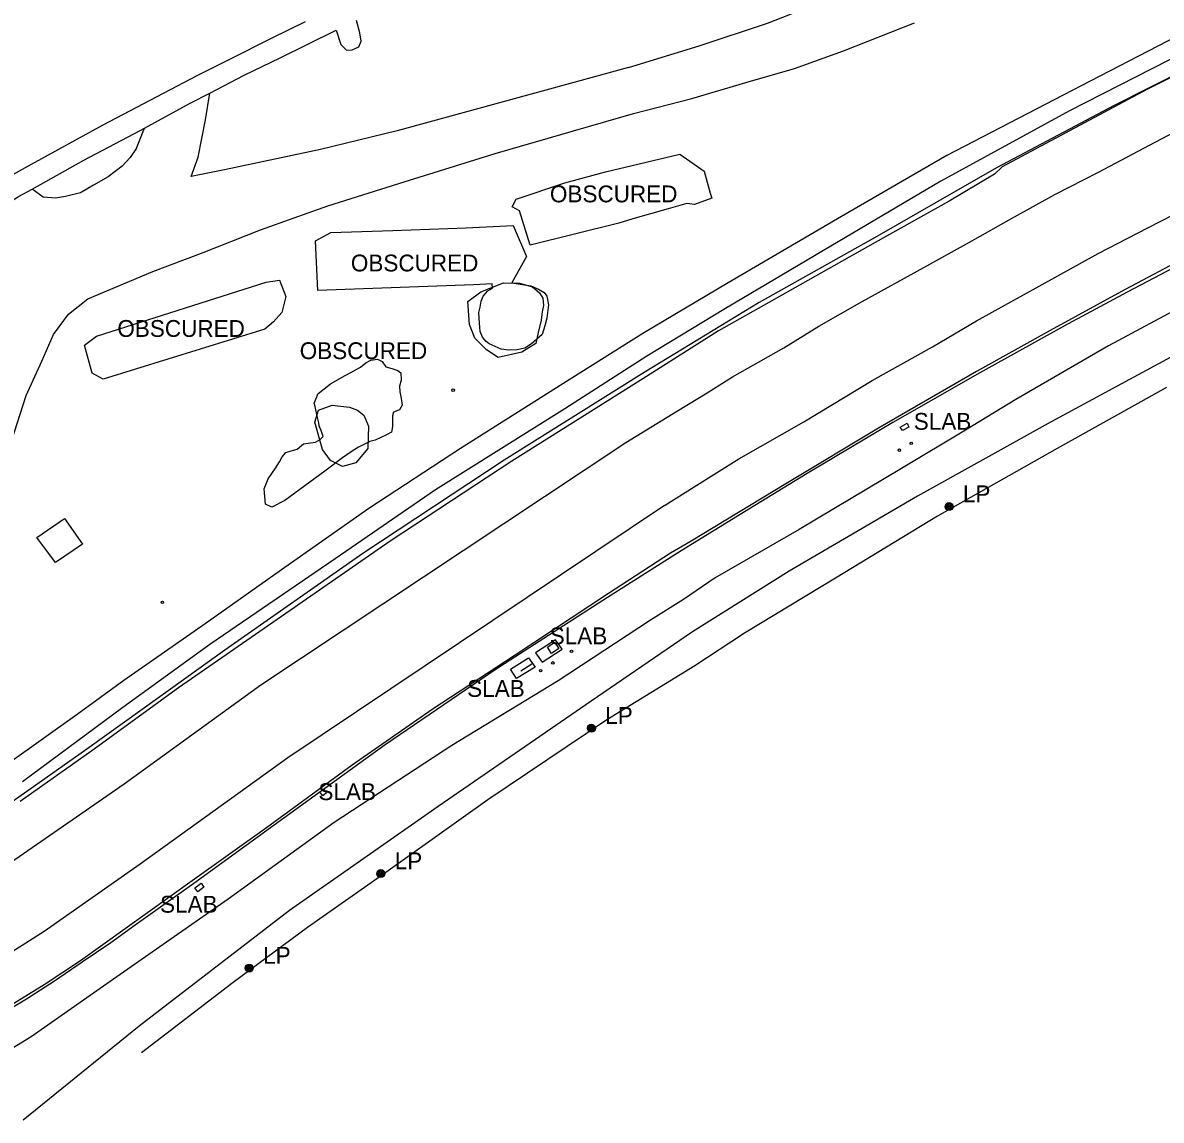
# Model space of a CAD drawing. Extents: x 368532 to 392481, y 10654822 to 10676899.
# Drawn here: x 391045.2 to 391383.5, y 10658696.3 to 10659022.5 of the extents above; entities that cross this region are included whole.
import ezdxf

# ---------------------------------------------------------------- set-up
doc = ezdxf.new("R2010")
doc.units = 0
for name, color, linetype in [('p_bridge deck', 7, 'Continuous'), ('p_drainage conc drain', 7, 'Continuous'), ('p_drainage water', 7, 'Continuous'), ('p_dtm obscured area', 7, 'Continuous'), ('p_dtm retaining wall', 7, 'Continuous'), ('p_dtm slab', 7, 'Continuous'), ('p_road - paved curb', 7, 'Continuous'), ('p_road dirt road', 7, 'Continuous'), ('p_structure fence', 7, 'Continuous'), ('p_structure unidentified', 7, 'Continuous'), ('p_utility general pole', 7, 'Continuous'), ('p_veg woods', 7, 'Continuous')]:
    doc.layers.add(name, color=color, linetype=linetype)

msp = doc.modelspace()

# ---------------------------------------------------------------- linework, layer by layer
at = {"layer": 'p_bridge deck'}
msp.add_lwpolyline([(391129.07, 10659022.74), (391119.04, 10659017.84), (391106.47, 10659011.45), (391097.11, 10659006.76), (391086.88, 10659001.48), (391068.97, 10658992.03), (391047.7, 10658980.39), (391032.45, 10658971.9)], dxfattribs=at)
at = {"layer": 'p_drainage conc drain'}
for p, q in [((391410.69, 10659018.47), (391379.42, 10659002.75)), ((391379.42, 10659002.75), (391336.24, 10658979.63)), ((391336.24, 10658979.63), (391333.94, 10658977.52)), ((391333.94, 10658977.52), (391320.52, 10658969.48)), ((391320.52, 10658969.48), (391298.49, 10658957.17)), ((391298.49, 10658957.17), (391268.48, 10658940.22)), ((391393.81, 10658954.36), (391372.74, 10658943.18)), ((391372.74, 10658943.18), (391350.51, 10658931.07)), ((391268.48, 10658940.22), (391251.89, 10658930.89)), ((391251.89, 10658930.89), (391229.4, 10658916.69)), ((391350.51, 10658931.07), (391328.58, 10658918.84)), ((391328.58, 10658918.84), (391300.01, 10658902.34)), ((391229.4, 10658916.69), (391190.5, 10658892.2)), ((391300.01, 10658902.34), (391271.95, 10658885.44)), ((391190.5, 10658892.2), (391154.37, 10658868.42)), ((391271.95, 10658885.44), (391243.81, 10658868.39)), ((391154.37, 10658868.42), (391122.03, 10658846.04)), ((391243.81, 10658868.39), (391237.62, 10658864.88)), ((391237.62, 10658864.88), (391219.28, 10658852.88)), ((391219.28, 10658852.88), (391191.51, 10658834.57)), ((391122.03, 10658846.04), (391091.44, 10658824.84)), ((391191.51, 10658834.57), (391166.82, 10658818.42)), ((391091.44, 10658824.84), (391065.76, 10658806.08)), ((391166.82, 10658818.42), (391143.1, 10658801.88)), ((391065.76, 10658806.08), (391044.38, 10658791.08)), ((391143.1, 10658801.88), (391117.63, 10658783.27)), ((391117.63, 10658783.27), (391095.5, 10658767.51)), ((391095.5, 10658767.51), (391062.37, 10658743.69)), ((391062.37, 10658743.69), (391051.58, 10658736.53)), ((391051.58, 10658736.53), (391038.88, 10658728.75))]:
    msp.add_line(p, q, dxfattribs=at)
at = {"layer": 'p_drainage water'}
for p, q in [((391380.04, 10658986.15), (391398.6, 10658995.89)), ((391364.83, 10658978.12), (391380.04, 10658986.15)), ((391351.86, 10658971.44), (391364.83, 10658978.12)), ((391339.84, 10658964.8), (391351.86, 10658971.44)), ((391379.5, 10658961.5), (391392.39, 10658968.15)), ((391326.52, 10658957.31), (391339.84, 10658964.8)), ((391364.73, 10658953.9), (391379.5, 10658961.5)), ((391312.9, 10658949.77), (391326.52, 10658957.31)), ((391347.2, 10658944.23), (391364.73, 10658953.9)), ((391294.61, 10658939.6), (391312.9, 10658949.77)), ((391328.55, 10658933.94), (391347.2, 10658944.23)), ((391281.75, 10658932.3), (391294.61, 10658939.6)), ((391271.35, 10658925.9), (391281.75, 10658932.3)), ((391315.48, 10658926.18), (391328.55, 10658933.94)), ((391256.11, 10658917.29), (391271.35, 10658925.9)), ((391297.58, 10658916.17), (391315.48, 10658926.18)), ((391248.52, 10658912.51), (391256.11, 10658917.29)), ((391277.24, 10658903.87), (391297.58, 10658916.17)), ((391239.78, 10658907.11), (391248.52, 10658912.51)), ((391224.38, 10658897.75), (391239.78, 10658907.11)), ((391257.98, 10658892.9), (391277.24, 10658903.87)), ((391115.95, 10658825.77), (391224.38, 10658897.75)), ((391244.7, 10658884.56), (391257.98, 10658892.9)), ((391235.84, 10658878.99), (391244.7, 10658884.56)), ((391235.84, 10658878.99), (391123.96, 10658803.99)), ((391075.29, 10658796.35), (391115.95, 10658825.77)), ((391123.96, 10658803.99), (391080.07, 10658772.38)), ((391036.8, 10658769.64), (391075.29, 10658796.35)), ((391080.07, 10658772.38), (391051.58, 10658752.45)), ((391051.58, 10658752.45), (391026.73, 10658736.6))]:
    msp.add_line(p, q, dxfattribs=at)
at = {"layer": 'p_dtm obscured area'}
for points in [[(390980.22, 10658935.17), (390982.92, 10658937.02), (390992.07, 10658942.26), (391000.35, 10658946.47), (391016.05, 10658954.79), (391031.75, 10658963.12), (391043.98, 10658970.8), (391048, 10658973.04), (391063.39, 10658981.64), (391080.09, 10658990.46), (391081.42, 10658991.19), (391094.96, 10658998.57), (391100.74, 10659001.57), (391110.98, 10659006.89), (391121.69, 10659012.01), (391138.3, 10659020.24), (391139.7, 10659016), (391141.39, 10659014.29), (391143.09, 10659014.41), (391145.07, 10659015.36), (391145.77, 10659017.03), (391145.31, 10659019.49), (391144.37, 10659023.16)], [(391218.32, 10658978.15), (391240.48, 10658983.45), (391247.72, 10658978.35), (391249.45, 10658971.85), (391249.93, 10658970.33), (391244.79, 10658968.51), (391242.57, 10658968.75), (391237.01, 10658967.18), (391226.51, 10658964.24), (391222.32, 10658962.97)], [(391222.32, 10658962.97), (391195.98, 10658956.37), (391192.77, 10658966.56), (391190.62, 10658967.74), (391191.77, 10658970.01), (391206.24, 10658974.92), (391218.32, 10658978.15)]]:
    msp.add_lwpolyline(points, dxfattribs=at)
for points in [[(391179.12, 10658944.63), (391132.9, 10658942.91), (391132.15, 10658957.68), (391136.76, 10658960.18), (391155.19, 10658960.78), (391176.95, 10658961.49), (391190.88, 10658962.19), (391194.84, 10658953), (391190.53, 10658945.24), (391196.14, 10658944.29), (391198.44, 10658943.31), (391200.08, 10658942.28), (391200.91, 10658941.24), (391201.41, 10658938.62), (391200.88, 10658934.7), (391200.37, 10658932.43), (391199.5, 10658929.87), (391196.39, 10658927.02), (391194.38, 10658925.74), (391192, 10658925.29), (391189.6, 10658925.2), (391187.34, 10658925.52), (391185.57, 10658926.31), (391183.77, 10658927.02), (391182.86, 10658927.76), (391181.84, 10658929.07), (391181.14, 10658930.71), (391180.98, 10658931.96), (391180.91, 10658933.19), (391180.84, 10658934.7), (391180.7, 10658936.36), (391181.1, 10658937.96), (391181.36, 10658939.79), (391182.03, 10658941.26), (391183.42, 10658942.78), (391184.79, 10658943.57), (391184.65, 10658944.91)], [(391119.72, 10658933.57), (391117.17, 10658931.39), (391069.1, 10658916.54), (391065.83, 10658918.32), (391063.58, 10658926.66), (391067.12, 10658929.38), (391117.52, 10658945.35), (391121.46, 10658946.03), (391123.39, 10658941.13), (391122.14, 10658936.41)], [(391148.31, 10658898.01), (391144.99, 10658896.35), (391142.77, 10658894.94), (391140.19, 10658893.19), (391134.95, 10658889.24), (391123.02, 10658880.5), (391119.25, 10658878.53), (391117.37, 10658879.42), (391116.93, 10658883.99), (391118.16, 10658886.92), (391120.29, 10658890.09), (391121.45, 10658892.04), (391122.24, 10658893.53), (391123.38, 10658894.75), (391124.91, 10658895.22), (391126.72, 10658895.72), (391128.64, 10658897.34), (391130.65, 10658897.69), (391132.22, 10658897.85), (391133.6, 10658898.61), (391134.49, 10658899.56), (391133.99, 10658901.05), (391133.25, 10658902.67), (391133.13, 10658903.61), (391132.73, 10658905.2), (391132.07, 10658908.42), (391131.81, 10658909.44), (391132.55, 10658911.28), (391132.86, 10658912.25), (391136.64, 10658915.15), (391141, 10658917.64), (391142.64, 10658918.5), (391145.52, 10658920.16), (391147.09, 10658921.45), (391148.59, 10658922.2), (391150.58, 10658922.46), (391151.99, 10658921.81), (391153.05, 10658920.23), (391154.9, 10658919.73), (391156.63, 10658919.13), (391157.57, 10658918.44), (391157.68, 10658916.29), (391157.13, 10658914.5), (391157.27, 10658912.84), (391157.59, 10658910.78), (391157.96, 10658908.86), (391157.19, 10658907.46), (391155.4, 10658906.75), (391155.03, 10658905.65), (391155.03, 10658904.56), (391155.03, 10658902.51), (391154.74, 10658900.78), (391153.29, 10658900.01), (391149.93, 10658898.46)]]:
    msp.add_lwpolyline(points, close=True, dxfattribs=at)
at = {"layer": 'p_dtm retaining wall'}
for p, q in [((391203.5, 10658839.13), (391197.57, 10658835.21)), ((391205.51, 10658836.3), (391203.5, 10658839.13))]:
    msp.add_line(p, q, dxfattribs=at)
at = {"layer": 'p_dtm slab'}
for p, q in [((391305.93, 10658902.26), (391307.95, 10658903.49)), ((391306.58, 10658901.26), (391305.93, 10658902.26)), ((391308.52, 10658902.34), (391306.58, 10658901.26)), ((391307.95, 10658903.49), (391308.52, 10658902.34)), ((391190.17, 10658830.33), (391195.45, 10658833.78)), ((391195.45, 10658833.78), (391197.42, 10658830.94)), ((391197.57, 10658835.21), (391199.56, 10658832.43)), ((391199.56, 10658832.43), (391205.51, 10658836.3)), ((391191.9, 10658827.56), (391190.17, 10658830.33)), ((391197.42, 10658830.94), (391191.9, 10658827.56)), ((391133.47, 10658793.9), (391134.58, 10658794.72)), ((391134.32, 10658792.75), (391133.47, 10658793.9)), ((391135.43, 10658793.58), (391134.32, 10658792.75)), ((391134.58, 10658794.72), (391135.43, 10658793.58)), ((391096.31, 10658765.41), (391098.19, 10658766.77)), ((391099.05, 10658765.59), (391097.18, 10658764.22)), ((391098.19, 10658766.77), (391099.05, 10658765.59)), ((391097.18, 10658764.22), (391096.31, 10658765.41))]:
    msp.add_line(p, q, dxfattribs=at)
at = {"layer": 'p_road - paved curb'}
for p, q in [((391400.72, 10658944.18), (391367.86, 10658926.43)), ((391367.86, 10658926.43), (391340.24, 10658910.5)), ((391386.38, 10658923.06), (391350.78, 10658903.89)), ((391340.24, 10658910.5), (391325.37, 10658901.39)), ((391325.37, 10658901.39), (391306.31, 10658890.06)), ((391350.78, 10658903.89), (391311.11, 10658881.83)), ((391306.31, 10658890.06), (391275.9, 10658871.89)), ((391311.11, 10658881.83), (391272.89, 10658859.48)), ((391275.9, 10658871.89), (391250.94, 10658857.49)), ((391250.94, 10658857.49), (391241.49, 10658851.13)), ((391272.89, 10658859.48), (391244.24, 10658841.52))]:
    msp.add_line(p, q, dxfattribs=at)
at = {"layer": 'p_road dirt road'}
for p, q in [((391266.49, 10659022.4), (391296.05, 10659034)), ((391400.32, 10659024.75), (391362.37, 10659005.11)), ((391246.15, 10659015.62), (391266.49, 10659022.4)), ((391289.06, 10659014.13), (391310.13, 10659022.48)), ((391225.15, 10659009.21), (391246.15, 10659015.62)), ((391274.56, 10659008.92), (391289.06, 10659014.13)), ((391390.55, 10659013.8), (391356.22, 10658996.28)), ((391225.15, 10659009.21), (391208.96, 10659004.71)), ((391260.71, 10659004.97), (391274.56, 10659008.92)), ((391208.96, 10659004.71), (391156.46, 10658990.34)), ((391243.98, 10658999.94), (391260.71, 10659004.97)), ((391362.37, 10659005.11), (391319.77, 10658983.07)), ((391099.53, 10658993.63), (391100.74, 10659001.57)), ((391226.68, 10658995.49), (391243.98, 10658999.94)), ((391356.22, 10658996.28), (391318.01, 10658975.44)), ((391097.27, 10658982.57), (391099.53, 10658993.63)), ((391208.82, 10658990.4), (391226.68, 10658995.49)), ((391079.02, 10658985.19), (391081.42, 10658991.19)), ((391156.46, 10658990.34), (391133.64, 10658984.8)), ((391185.56, 10658983.58), (391208.82, 10658990.4)), ((391077.13, 10658982.48), (391074.69, 10658979.89)), ((391079.02, 10658985.19), (391077.13, 10658982.48)), ((391095.23, 10658976.81), (391097.27, 10658982.57)), ((391133.64, 10658984.8), (391105.13, 10658978.77)), ((391158.5, 10658975.22), (391185.56, 10658983.58)), ((391319.77, 10658983.07), (391288.45, 10658964.86)), ((391074.69, 10658979.89), (391070.54, 10658976.69)), ((391105.13, 10658978.77), (391095.23, 10658976.81)), ((391070.54, 10658976.69), (391066.22, 10658974.21)), ((391318.01, 10658975.44), (391285.29, 10658956.11)), ((391051.23, 10658970.67), (391048, 10658973.04)), ((391062.32, 10658971.93), (391057.93, 10658970.81)), ((391066.22, 10658974.21), (391062.32, 10658971.93)), ((391135.88, 10658968.11), (391158.5, 10658975.22)), ((391054.9, 10658970.36), (391051.23, 10658970.67)), ((391057.93, 10658970.81), (391054.9, 10658970.36)), ((391115.83, 10658960.9), (391135.88, 10658968.11)), ((391288.45, 10658964.86), (391254.79, 10658945.24)), ((391098.78, 10658954.24), (391115.83, 10658960.9)), ((391285.29, 10658956.11), (391254.03, 10658937.57)), ((391083.86, 10658948.54), (391098.78, 10658954.24)), ((391064.51, 10658940.45), (391083.86, 10658948.54)), ((391254.79, 10658945.24), (391229.44, 10658930.18)), ((391058.82, 10658935.9), (391064.51, 10658940.45)), ((391054.37, 10658929.8), (391058.82, 10658935.9)), ((391254.03, 10658937.57), (391230.63, 10658923.39)), ((391050.84, 10658921.96), (391054.37, 10658929.8)), ((391229.44, 10658930.18), (391204.93, 10658914.69)), ((391046.18, 10658911.66), (391050.84, 10658921.96)), ((391230.63, 10658923.39), (391206.27, 10658907.77)), ((391204.93, 10658914.69), (391175.27, 10658895.95)), ((391040.11, 10658892.61), (391046.18, 10658911.66)), ((391206.27, 10658907.77), (391167.8, 10658883.63)), ((391175.27, 10658895.95), (391148.04, 10658878.15)), ((391167.8, 10658883.63), (391137.98, 10658863.16)), ((391148.04, 10658878.15), (391122.09, 10658859.91)), ((391137.98, 10658863.16), (391100.76, 10658837.73)), ((391122.09, 10658859.91), (391099.41, 10658843.88)), ((391241.49, 10658851.13), (391231.77, 10658844.98)), ((391099.41, 10658843.88), (391075.25, 10658827.02)), ((391231.77, 10658844.98), (391204.33, 10658826.92)), ((391244.24, 10658841.52), (391214.07, 10658820.87)), ((391100.76, 10658837.73), (391074.94, 10658819)), ((391075.25, 10658827.02), (391061.33, 10658816.94)), ((391204.33, 10658826.92), (391172.67, 10658807.67)), ((391214.07, 10658820.87), (391168.64, 10658789.55)), ((391061.33, 10658816.94), (391040.62, 10658802.17)), ((391074.94, 10658819), (391045.1, 10658796.86)), ((391172.67, 10658807.67), (391137.69, 10658784.83)), ((391168.64, 10658789.55), (391124.5, 10658758.69)), ((391137.69, 10658784.83), (391106.21, 10658762.03)), ((391106.21, 10658762.03), (391074.14, 10658739.65)), ((391124.5, 10658758.69), (391079.8, 10658724.33)), ((391074.14, 10658739.65), (391047.67, 10658721.08)), ((391079.8, 10658724.33), (391045.29, 10658696.33)), ((391047.67, 10658721.08), (391026.7, 10658708.31))]:
    msp.add_line(p, q, dxfattribs=at)
at = {"layer": 'p_structure fence'}
for p, q in [((391414.81, 10659020.8), (391369.49, 10658997.86)), ((391369.49, 10658997.86), (391334.49, 10658979.36)), ((391334.49, 10658979.36), (391298.95, 10658959.01)), ((391298.95, 10658959.01), (391264.02, 10658939.33)), ((391400.01, 10658956.4), (391373.34, 10658942.39)), ((391373.34, 10658942.39), (391355.87, 10658932.97)), ((391264.02, 10658939.33), (391229.81, 10658918.59)), ((391355.87, 10658932.97), (391329.62, 10658918.45)), ((391229.81, 10658918.59), (391188.27, 10658892.53)), ((391329.62, 10658918.45), (391303.74, 10658903.7)), ((391385.02, 10658914.05), (391352.56, 10658895.91)), ((391303.74, 10658903.7), (391278.25, 10658888.52)), ((391352.56, 10658895.91), (391316.97, 10658875.89)), ((391188.27, 10658892.53), (391146.22, 10658864.76)), ((391278.25, 10658888.52), (391260.98, 10658877.92)), ((391260.98, 10658877.92), (391240.79, 10658865.56)), ((391316.97, 10658875.89), (391286.71, 10658857.46)), ((391146.22, 10658864.76), (391105.26, 10658836.07)), ((391240.79, 10658865.56), (391218.91, 10658851.67)), ((391286.71, 10658857.46), (391259.7, 10658841.11)), ((391218.91, 10658851.67), (391185.58, 10658830.15)), ((391259.7, 10658841.11), (391244.86, 10658831.37)), ((391105.26, 10658836.07), (391080.71, 10658818.41)), ((391185.58, 10658830.15), (391152.86, 10658807.93)), ((391244.86, 10658831.37), (391218.73, 10658815.36)), ((391080.71, 10658818.41), (391064.2, 10658806.62)), ((391218.73, 10658815.36), (391183.41, 10658791.58)), ((391064.2, 10658806.62), (391048.43, 10658795.45)), ((391152.86, 10658807.93), (391119.91, 10658784.06)), ((391048.43, 10658795.45), (391031.25, 10658783.44)), ((391183.41, 10658791.58), (391152.34, 10658769.44)), ((391119.91, 10658784.06), (391096.05, 10658766.71)), ((391152.34, 10658769.44), (391129.84, 10658753.63)), ((391096.05, 10658766.71), (391078.64, 10658754.26)), ((391078.64, 10658754.26), (391071.41, 10658749.08)), ((391129.84, 10658753.63), (391107.7, 10658737.24)), ((391071.41, 10658749.08), (391062.87, 10658743.26)), ((391062.87, 10658743.26), (391054.59, 10658737.64)), ((391054.59, 10658737.64), (391046.28, 10658732.31)), ((391107.7, 10658737.24), (391080.46, 10658716.33)), ((391046.28, 10658732.31), (391037.52, 10658727.07))]:
    msp.add_line(p, q, dxfattribs=at)
at = {"layer": 'p_structure unidentified'}
for p, q in [((391049.42, 10658869.52), (391057.62, 10658875.13)), ((391057.62, 10658875.13), (391062.94, 10658867.5)), ((391054.95, 10658862.08), (391049.42, 10658869.52)), ((391062.94, 10658867.5), (391054.95, 10658862.08)), ((391201.07, 10658836.92), (391203.2, 10658838.37)), ((391202.34, 10658835.06), (391201.07, 10658836.92)), ((391203.2, 10658838.37), (391204.47, 10658836.51)), ((391204.47, 10658836.51), (391202.34, 10658835.06)), ((391196.51, 10658831.82), (391193.22, 10658829.78))]:
    msp.add_line(p, q, dxfattribs=at)
for centre in [(391173.1, 10658913.28), (391309.2, 10658897.51), (391305.67, 10658895.46), (391086.68, 10658850.22), (391208.26, 10658835.66), (391199.07, 10658829.93), (391202.72, 10658832.24)]:
    msp.add_circle(centre, 0.375, dxfattribs=at)
at = {"layer": 'p_utility general pole'}
for centre, radius in [((391320.43, 10658878.68), 1.19), ((391320.43, 10658878.68), 0.901), ((391320.43, 10658878.68), 0.608), ((391320.43, 10658878.68), 0.337), ((391320.43, 10658878.68), 0.12), ((391214.16, 10658812.83), 1.19), ((391214.16, 10658812.83), 0.901), ((391214.16, 10658812.83), 0.608), ((391214.16, 10658812.83), 0.337), ((391214.16, 10658812.83), 0.12), ((391151.6, 10658769.63), 1.19), ((391151.6, 10658769.63), 0.901), ((391151.6, 10658769.63), 0.608), ((391151.6, 10658769.63), 0.337), ((391151.6, 10658769.63), 0.12), ((391112.51, 10658741.55), 1.19), ((391112.51, 10658741.55), 0.901), ((391112.51, 10658741.55), 0.608), ((391112.51, 10658741.55), 0.337), ((391112.51, 10658741.55), 0.12)]:
    msp.add_circle(centre, radius, dxfattribs=at)
at = {"layer": 'p_veg woods'}
for points in [[(391199.77, 10658940.6), (391199.97, 10658938.47), (391199.55, 10658936.61), (391199.2, 10658934.12), (391198.35, 10658930.39), (391197.62, 10658927.21), (391193.46, 10658924.56), (391186.49, 10658923.04), (391183.01, 10658925.28), (391179.51, 10658928.75), (391177.93, 10658932.76), (391177.46, 10658939.61), (391181.27, 10658942.47), (391188.08, 10658945.15), (391192.84, 10658945.12), (391196.67, 10658944), (391198.7, 10658942.25)], [(391144.66, 10658907.31), (391146.53, 10658905.86), (391147.95, 10658902.63), (391147.74, 10658895.94), (391144.15, 10658891.73), (391140.19, 10658890.63), (391136.65, 10658892.43), (391134.23, 10658895.7), (391132.03, 10658903.83), (391133.04, 10658907.39), (391137.12, 10658908.85), (391142.33, 10658908.22)]]:
    msp.add_lwpolyline(points, close=True, dxfattribs=at)

# ---------------------------------------------------------------- texts
at = {"layer": 'p_dtm obscured area'}
for p in [(391199.98, 10658969.12), (391140.83, 10658948.58), (391071.44, 10658929.13), (391125.63, 10658922.52)]:
    msp.add_text(' OBSCURED', height=5, dxfattribs=at).set_placement(p)
at = {"layer": 'p_dtm slab'}
for p in [(391308.09, 10658901.52), (391199.92, 10658837.78), (391175.4, 10658822.15), (391131.19, 10658791.47), (391084.13, 10658758.01)]:
    msp.add_text(' SLAB', height=5, dxfattribs=at).set_placement(p)
at = {"layer": 'p_utility general pole'}
for p in [(391324.55, 10658879.98), (391218.27, 10658814.12), (391155.72, 10658770.93), (391116.62, 10658742.84)]:
    msp.add_text('LP', height=5, dxfattribs=at).set_placement(p)

doc.saveas('drawing.dxf')
